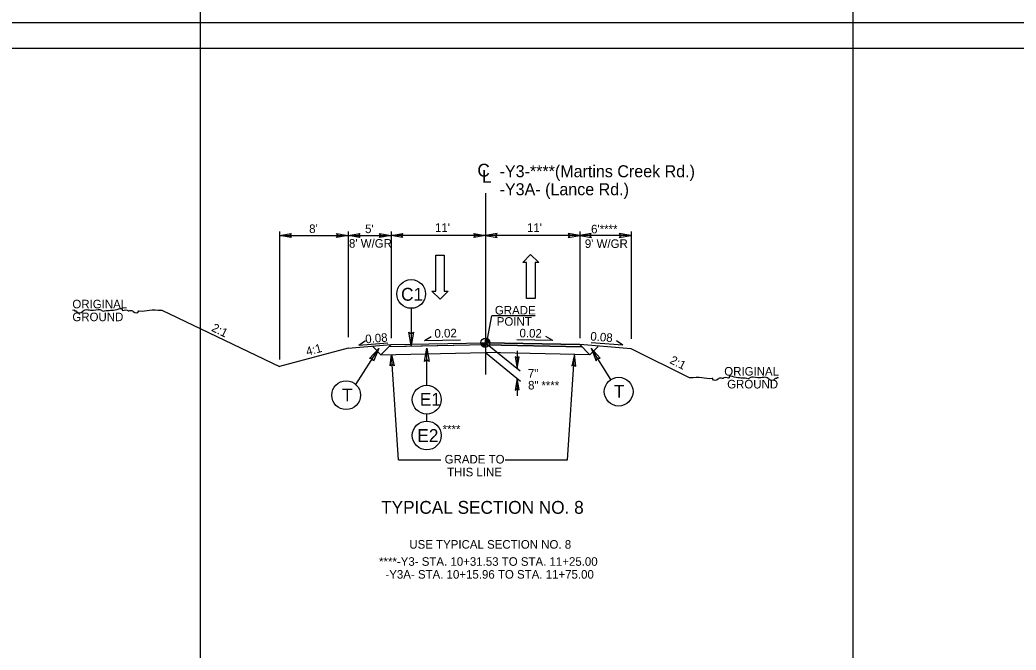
# Model space of a CAD drawing. Extents: x 18938 to 19565, y 6931 to 7973.
# Drawn here: x 19230.5 to 19346.7, y 7445.2 to 7518.7 of the extents above; entities that cross this region are included whole.
import ezdxf

# ---------------------------------------------------------------- set-up
doc = ezdxf.new("R2010")
doc.units = 0
for name, color, linetype in [('Old_Level_11', 7, 'Continuous'), ('Old_Level_2', 7, 'Continuous'), ('Old_Level_3', 7, 'Continuous'), ('Prop Dimension', 7, 'Continuous'), ('Prop Pavement Schedule Description CELL', 7, 'Continuous'), ('Prop Shade Medium', 7, 'Continuous'), ('Prop Terminator CELL', 7, 'Continuous'), ('Sheet Data Field CELL', 7, 'Continuous'), ('Sheet Plot Border Outside CELL', 7, 'Continuous'), ('Sheet Typical CELL', 7, 'Continuous'), ('Typical Curb CELL', 7, 'Continuous'), ('Typical Detail Wedge1 CELL', 7, 'Continuous'), ('Typical Detail Wedge2 CELL', 7, 'Continuous'), ('Typical Detail Wedge3 CELL', 7, 'Continuous'), ('Typical Guardrail CELL', 7, 'Continuous'), ('Typical Hinge Slope Arterial CELL', 7, 'Continuous'), ('Typical Pavement Slope Information CELL', 7, 'Continuous'), ('Typical Shoulder Slope Information CELL', 7, 'Continuous'), ('Typical Terminator CELL', 7, 'Continuous'), ('Typical Text General CELL', 7, 'Continuous'), ('Typical Text Grade Point CELL', 7, 'Continuous'), ('Typical Text ID Circle CELL', 7, 'Continuous'), ('Typical Text Label CELL', 7, 'Continuous')]:
    doc.layers.add(name, color=color, linetype=linetype)

msp = doc.modelspace()

# ---------------------------------------------------------------- linework, layer by layer
at = {"layer": 'Old_Level_3'}
msp.add_line((19268.8, 7493.58), (19273.8, 7493.58), dxfattribs=at)
at = {"layer": 'Prop Dimension'}
msp.add_lwpolyline([(19155.17, 7371.98), (19382.43, 7371.98), (19382.43, 7518.41), (19155.17, 7518.41)], close=True, dxfattribs=at)
at = {"layer": 'Prop Pavement Schedule Description CELL'}
for p, q in [((19268.8, 7480.45), (19273.8, 7480.85)), ((19272.61, 7479.66), (19271.63, 7480.65)), ((19272.61, 7479.66), (19273.8, 7480.85)), ((19284.8, 7480.82), (19273.55, 7480.6)), ((19273.8, 7480.85), (19284.8, 7481.07)), ((19295.8, 7480.85), (19284.8, 7481.07)), ((19284.8, 7480.82), (19296.06, 7480.6)), ((19301.8, 7480.37), (19295.8, 7480.85)), ((19296.99, 7479.66), (19295.8, 7480.85)), ((19296.99, 7479.66), (19297.95, 7480.62)), ((19308.6, 7476.97), (19301.8, 7480.37)), ((19272.61, 7479.66), (19284.8, 7479.91)), ((19277.3, 7479.76), (19277.3, 7479.76)), ((19296.99, 7479.66), (19284.8, 7479.91)), ((19292.3, 7479.76), (19292.3, 7479.76))]:
    msp.add_line(p, q, dxfattribs=at)
at = {"layer": 'Prop Shade Medium'}
for p in [(19247.07, 7484.87), (19268.8, 7480.45)]:
    msp.add_line(p, (19260.8, 7478.3), dxfattribs=at)
at = {"layer": 'Sheet Data Field CELL'}
for points in [[(19262.15, 7493.34), (19260.8, 7493.58), (19262.16, 7493.82), (19261.99, 7493.58)], [(19267.45, 7493.81), (19268.8, 7493.58), (19267.44, 7493.34), (19267.62, 7493.58)], [(19270.15, 7493.34), (19268.8, 7493.58), (19270.16, 7493.82), (19269.99, 7493.58)], [(19272.45, 7493.81), (19273.8, 7493.58), (19272.44, 7493.34), (19272.62, 7493.58)], [(19275.15, 7493.34), (19273.8, 7493.58), (19275.16, 7493.82), (19274.99, 7493.58)], [(19283.47, 7493.81), (19284.82, 7493.58), (19283.46, 7493.34), (19283.63, 7493.58)], [(19286.17, 7493.81), (19284.82, 7493.58), (19286.17, 7493.34), (19286, 7493.58)], [(19294.45, 7493.34), (19295.8, 7493.58), (19294.44, 7493.82), (19294.62, 7493.58)], [(19297.15, 7493.81), (19295.8, 7493.58), (19297.16, 7493.34), (19296.99, 7493.58)], [(19300.42, 7493.34), (19301.77, 7493.58), (19300.41, 7493.82), (19300.59, 7493.58)], [(19273.69, 7478.35), (19273.84, 7479.71), (19274.17, 7478.37), (19273.91, 7478.53)], [(19288.28, 7479.42), (19288.51, 7478.07), (19288.75, 7479.43), (19288.51, 7479.25)], [(19295.36, 7478.32), (19295.21, 7479.69), (19294.88, 7478.35), (19295.13, 7478.5)], [(19288.74, 7475.55), (19288.51, 7476.9), (19288.27, 7475.54), (19288.51, 7475.72)]]:
    msp.add_lwpolyline(points, close=True, dxfattribs=at)
at = {"layer": 'Sheet Typical CELL'}
for p, q in [((19260.8, 7494.04), (19260.8, 7479.11)), ((19268.8, 7494.04), (19268.8, 7481.7)), ((19273.8, 7494.04), (19273.8, 7481.59)), ((19295.8, 7494.04), (19295.8, 7481.59)), ((19301.8, 7494.04), (19301.8, 7481.52)), ((19260.8, 7493.58), (19268.8, 7493.58)), ((19295.8, 7493.58), (19273.8, 7493.58)), ((19301.77, 7493.58), (19295.8, 7493.58)), ((19284.8, 7481.07), (19288.86, 7477.79)), ((19288.51, 7480.11), (19288.51, 7478.07)), ((19274.65, 7467.4), (19273.84, 7479.71)), ((19284.8, 7479.91), (19288.91, 7476.58)), ((19294.39, 7467.4), (19295.21, 7479.69)), ((19288.51, 7476.9), (19288.51, 7474.88)), ((19274.65, 7467.4), (19279.61, 7467.4)), ((19287.09, 7467.4), (19294.39, 7467.4))]:
    msp.add_line(p, q, dxfattribs=at)
at = {"layer": 'Typical Curb CELL'}
for points in [[(19236.7, 7484.87), (19236.88, 7484.87), (19236.88, 7484.79), (19237.05, 7484.79), (19237.13, 7484.7), (19237.82, 7484.7), (19237.9, 7484.79), (19239.1, 7484.87), (19240.04, 7484.87), (19240.13, 7484.79), (19240.39, 7484.79), (19241.84, 7484.96), (19242.44, 7484.96), (19242.44, 7484.87), (19243.04, 7484.87), (19243.13, 7484.79), (19243.21, 7484.79), (19243.64, 7484.79), (19243.73, 7484.7), (19244.33, 7484.7), (19244.33, 7484.79), (19244.41, 7484.79), (19245.61, 7484.87), (19246.98, 7484.87), (19247.07, 7484.87)], [(19318.97, 7476.97), (19318.8, 7476.97), (19318.8, 7476.89), (19318.62, 7476.89), (19318.54, 7476.8), (19317.85, 7476.8), (19317.77, 7476.89), (19316.57, 7476.97), (19315.63, 7476.97), (19315.54, 7476.89), (19315.28, 7476.89), (19313.83, 7477.06), (19313.23, 7477.06), (19313.23, 7476.97), (19312.63, 7476.97), (19312.54, 7476.89), (19312.46, 7476.89), (19312.03, 7476.89), (19311.94, 7476.8), (19311.34, 7476.8), (19311.34, 7476.89), (19311.26, 7476.89), (19310.06, 7476.97), (19308.69, 7476.97), (19308.6, 7476.97)]]:
    msp.add_spline(points, degree=3, dxfattribs=at)
at = {"layer": 'Typical Detail Wedge1 CELL'}
for p, q in [((19284.8, 7481.07), (19284.8, 7481.58)), ((19284.29, 7481.07), (19284.8, 7481.07)), ((19285.31, 7481.07), (19284.8, 7481.07)), ((19284.8, 7480.56), (19284.8, 7481.07)), ((19284.8, 7481.07), (19284.8, 7480.56))]:
    msp.add_line(p, q, dxfattribs=at)
for points in [[(19284.81, 7481.58), (19284.81, 7481.58), (19284.81, 7481.07)], [(19284.82, 7481.58), (19284.82, 7481.07)], [(19284.83, 7481.58), (19284.83, 7481.07)], [(19284.84, 7481.58), (19284.84, 7481.07)], [(19284.85, 7481.58), (19284.85, 7481.07)], [(19284.86, 7481.58), (19284.86, 7481.07)], [(19284.87, 7481.58), (19284.87, 7481.07)], [(19284.88, 7481.58), (19284.88, 7481.07)], [(19284.89, 7481.58), (19284.89, 7481.07)], [(19284.9, 7481.57), (19284.9, 7481.07)], [(19284.91, 7481.57), (19284.91, 7481.07)], [(19284.92, 7481.57), (19284.92, 7481.07)], [(19284.93, 7481.57), (19284.93, 7481.07)], [(19284.94, 7481.56), (19284.94, 7481.07)], [(19284.95, 7481.56), (19284.95, 7481.07)], [(19284.96, 7481.56), (19284.96, 7481.07)], [(19284.97, 7481.56), (19284.97, 7481.07)], [(19284.98, 7481.55), (19284.98, 7481.07)], [(19284.99, 7481.55), (19284.99, 7481.07)], [(19285, 7481.54), (19285, 7481.07)], [(19285.01, 7481.54), (19285.01, 7481.07)], [(19285.02, 7481.53), (19285.02, 7481.07)], [(19285.03, 7481.53), (19285.03, 7481.07)], [(19285.04, 7481.52), (19285.04, 7481.07)], [(19285.05, 7481.52), (19285.05, 7481.07)], [(19285.06, 7481.51), (19285.06, 7481.07)], [(19285.07, 7481.51), (19285.07, 7481.07)], [(19285.08, 7481.5), (19285.08, 7481.07)], [(19285.09, 7481.49), (19285.09, 7481.07)], [(19285.1, 7481.49), (19285.1, 7481.07)], [(19285.11, 7481.48), (19285.11, 7481.07)], [(19285.12, 7481.47), (19285.12, 7481.07)], [(19285.13, 7481.46), (19285.13, 7481.07)], [(19285.15, 7481.45), (19285.14, 7481.07)], [(19285.16, 7481.44), (19285.16, 7481.07)], [(19285.17, 7481.43), (19285.17, 7481.07)], [(19285.18, 7481.42), (19285.18, 7481.07)], [(19285.19, 7481.41), (19285.19, 7481.07)], [(19285.2, 7481.4), (19285.2, 7481.07)], [(19285.21, 7481.39), (19285.21, 7481.07)], [(19285.22, 7481.37), (19285.22, 7481.07)], [(19285.23, 7481.36), (19285.23, 7481.07)], [(19285.24, 7481.34), (19285.24, 7481.07)], [(19285.25, 7481.32), (19285.25, 7481.07)], [(19285.26, 7481.31), (19285.26, 7481.07)], [(19285.27, 7481.28), (19285.27, 7481.07)], [(19285.28, 7481.26), (19285.28, 7481.07)], [(19285.29, 7481.23), (19285.29, 7481.07)], [(19285.3, 7481.2), (19285.3, 7481.07)], [(19284.29, 7481.07), (19284.29, 7481.02)], [(19284.3, 7481.07), (19284.3, 7480.96)], [(19284.31, 7481.07), (19284.31, 7480.92)], [(19284.32, 7481.07), (19284.32, 7480.89)], [(19284.33, 7481.07), (19284.33, 7480.86)], [(19284.34, 7481.07), (19284.34, 7480.84)], [(19284.35, 7481.07), (19284.35, 7480.82)], [(19284.36, 7481.07), (19284.36, 7480.81)], [(19284.38, 7481.07), (19284.38, 7480.79)], [(19284.39, 7481.07), (19284.39, 7480.77)], [(19284.4, 7481.07), (19284.4, 7480.76)], [(19284.41, 7481.07), (19284.41, 7480.75)], [(19284.42, 7481.07), (19284.42, 7480.74)], [(19284.43, 7481.07), (19284.43, 7480.72)], [(19284.44, 7481.07), (19284.44, 7480.71)], [(19284.45, 7481.07), (19284.45, 7480.7)], [(19284.46, 7481.07), (19284.46, 7480.69)], [(19284.47, 7481.07), (19284.47, 7480.68)], [(19284.48, 7481.07), (19284.48, 7480.68)], [(19284.49, 7481.07), (19284.49, 7480.67)], [(19284.5, 7481.07), (19284.5, 7480.66)], [(19284.51, 7481.07), (19284.51, 7480.65)], [(19284.52, 7481.07), (19284.52, 7480.65)], [(19284.53, 7481.07), (19284.53, 7480.64)], [(19284.54, 7481.07), (19284.54, 7480.63)], [(19284.55, 7481.07), (19284.55, 7480.63)], [(19284.56, 7481.07), (19284.56, 7480.62)], [(19284.57, 7481.07), (19284.57, 7480.62)], [(19284.58, 7481.07), (19284.58, 7480.61)], [(19284.59, 7481.07), (19284.59, 7480.61)], [(19284.6, 7481.07), (19284.6, 7480.6)], [(19284.61, 7481.07), (19284.61, 7480.6)], [(19284.62, 7481.07), (19284.62, 7480.59)], [(19284.63, 7481.07), (19284.63, 7480.59)], [(19284.64, 7481.07), (19284.64, 7480.59)], [(19284.65, 7481.07), (19284.65, 7480.58)], [(19284.66, 7481.07), (19284.66, 7480.58)], [(19284.67, 7481.07), (19284.67, 7480.58)], [(19284.68, 7481.07), (19284.68, 7480.57)], [(19284.69, 7481.07), (19284.69, 7480.57)], [(19284.7, 7481.07), (19284.7, 7480.57)], [(19284.71, 7481.07), (19284.71, 7480.57)], [(19284.72, 7481.07), (19284.72, 7480.57)], [(19284.73, 7481.07), (19284.73, 7480.56)], [(19284.74, 7481.07), (19284.74, 7480.56)], [(19284.75, 7481.07), (19284.75, 7480.56)], [(19284.76, 7481.07), (19284.76, 7480.56)], [(19284.77, 7481.07), (19284.77, 7480.56)], [(19284.78, 7481.07), (19284.78, 7480.56)], [(19284.79, 7481.07), (19284.79, 7480.56), (19284.79, 7480.56)], [(19285.31, 7481.14), (19285.31, 7481.07)]]:
    msp.add_lwpolyline(points, dxfattribs=at)
msp.add_circle((19284.8, 7481.07), 0.512, dxfattribs=at)
for start, end in [(359.9905, 89.9905), (179.9905, 269.9905)]:
    msp.add_arc((19284.8, 7481.07), 0.512, start, end, dxfattribs=at)
at = {"layer": 'Typical Detail Wedge3 CELL'}
for p, q in [((19279.01, 7487.09), (19279.01, 7491.29)), ((19279.01, 7491.29), (19280, 7491.29)), ((19280, 7491.29), (19280, 7487.09)), ((19289.15, 7490.42), (19290.08, 7491.36)), ((19290.08, 7491.36), (19291.04, 7490.42)), ((19289.6, 7490.42), (19289.15, 7490.42)), ((19289.6, 7486.22), (19289.6, 7490.42)), ((19291.04, 7490.42), (19290.59, 7490.42)), ((19290.59, 7490.42), (19290.59, 7486.22)), ((19279.52, 7486.15), (19278.56, 7487.09)), ((19278.56, 7487.09), (19279.01, 7487.09)), ((19280.45, 7487.09), (19279.52, 7486.15)), ((19280, 7487.09), (19280.45, 7487.09)), ((19290.59, 7486.22), (19289.6, 7486.22))]:
    msp.add_line(p, q, dxfattribs=at)
at = {"layer": 'Typical Guardrail CELL'}
for p, q in [((19327.66, 7635.75), (19327.66, 7292.69)), ((19251.53, 7635.46), (19251.53, 7289.25))]:
    msp.add_line(p, q, dxfattribs=at)
at = {"layer": 'Typical Hinge Slope Arterial CELL'}
for p, q in [((19273.55, 7480.6), (19273.8, 7480.85)), ((19275.55, 7480.64), (19273.55, 7480.6)), ((19273.8, 7480.85), (19284.8, 7481.07)), ((19284.8, 7480.82), (19275.55, 7480.64)), ((19275.55, 7480.64), (19275.55, 7480.64)), ((19284.8, 7481.07), (19295.8, 7480.85)), ((19296.06, 7480.6), (19284.8, 7480.82)), ((19295.8, 7480.85), (19296.06, 7480.6))]:
    msp.add_line(p, q, dxfattribs=at)
at = {"layer": 'Typical Pavement Slope Information CELL'}
msp.add_lwpolyline([(19380.14, 7515.4), (19177.64, 7515.4), (19177.64, 7374.99), (19380.14, 7374.99)], close=True, dxfattribs=at)
at = {"layer": 'Typical Terminator CELL'}
for p, q in [((19276.15, 7485.08), (19276.15, 7480.75)), ((19269.69, 7476.18), (19272.36, 7480.38)), ((19277.96, 7476.1), (19277.96, 7480.43)), ((19299.44, 7476.77), (19297.12, 7480.42)), ((19277.96, 7471.92), (19277.96, 7472.75))]:
    msp.add_line(p, q, dxfattribs=at)
for centre in [(19276.15, 7486.76), (19268.56, 7474.94), (19300.34, 7475.36), (19277.96, 7474.42), (19277.96, 7470.24)]:
    msp.add_circle(centre, 1.68, dxfattribs=at)
at = {"layer": 'Typical Text General CELL'}
for points in [[(19276.41, 7482.3), (19276.15, 7480.75), (19275.87, 7482.31), (19276.15, 7482.11)], [(19271.3, 7479.21), (19272.36, 7480.38), (19271.75, 7478.91), (19271.63, 7479.23)], [(19277.69, 7478.88), (19277.96, 7480.43), (19278.24, 7478.87), (19277.96, 7479.07)], [(19298.18, 7479.26), (19297.12, 7480.42), (19297.72, 7478.96), (19297.85, 7479.28)]]:
    msp.add_lwpolyline(points, close=True, dxfattribs=at)
at = {"layer": 'Typical Text Grade Point CELL'}
for p, q in [((19270.05, 7480.8), (19270.8, 7481.32)), ((19277.71, 7481.31), (19278.49, 7481.79)), ((19277.71, 7481.31), (19281.89, 7481.4)), ((19292.65, 7481.31), (19288.46, 7481.4)), ((19292.65, 7481.31), (19291.87, 7481.79)), ((19300.83, 7480.77), (19300.08, 7481.29)), ((19270.05, 7480.8), (19273.43, 7481.07)), ((19300.83, 7480.77), (19297.13, 7481.07))]:
    msp.add_line(p, q, dxfattribs=at)
at = {"layer": 'Typical Text ID Circle CELL'}
for p, q in [((19284.8, 7498.51), (19284.8, 7493.58)), ((19284.8, 7493.58), (19284.8, 7477.34)), ((19285.05, 7481.52), (19285.55, 7484.19)), ((19290.62, 7484.19), (19285.55, 7484.19))]:
    msp.add_line(p, q, dxfattribs=at)

# ---------------------------------------------------------------- texts
at = {"layer": 'Old_Level_11'}
for s, height, p in [('TYPICAL SECTION NO. 8', 1.5, (19272.64, 7461.1)), ('USE TYPICAL SECTION NO. 8', 1, (19275.93, 7457.03))]:
    msp.add_text(s, height=height, dxfattribs=at).set_placement(p)
at = {"layer": 'Old_Level_2'}
for s, p in [('ORIGINAL', (19236.63, 7485.08)), ('GROUND', (19236.63, 7483.58))]:
    msp.add_text(s, height=1, rotation=360, dxfattribs=at).set_placement(p)
for s, p in [('ORIGINAL', (19312.66, 7477.23)), ('GROUND', (19313, 7475.73))]:
    msp.add_text(s, height=1, dxfattribs=at).set_placement(p)
at = {"layer": 'Prop Terminator CELL'}
for s, p in [('C1', (19274.97, 7485.97)), ('T', (19299.8, 7474.64)), ('E1', (19277.15, 7473.71)), ('E2', (19276.87, 7469.48))]:
    msp.add_text(s, height=1.5, dxfattribs=at).set_placement(p)
msp.add_text('T', height=1.5, rotation=360, dxfattribs=at).set_placement((19268.09, 7474.22))
at = {"layer": 'Sheet Plot Border Outside CELL'}
for s, p in [('GRADE', (19285.91, 7484.36)), ('POINT', (19286.13, 7483.05))]:
    msp.add_text(s, height=1, rotation=0, dxfattribs=at).set_placement(p)
at = {"layer": 'Sheet Typical CELL'}
for p in [(19291.33, 7475.59), (19279.81, 7470.48)]:
    msp.add_text('****', height=1, dxfattribs=at).set_placement(p)
at = {"layer": 'Typical Detail Wedge2 CELL'}
for s, p in [("8'", (19264.25, 7493.87)), ("5'", (19270.77, 7493.86)), ("11'", (19278.92, 7494)), ("11'", (19289.65, 7494)), ("6'****", (19297.13, 7493.83)), ("8' W/GR", (19268.89, 7492.16)), ("9' W/GR", (19296.4, 7492.13)), ('7"', (19289.76, 7476.98)), ('8"', (19289.78, 7475.61)), ('GRADE TO', (19280.05, 7466.97)), ('THIS LINE', (19280.34, 7465.47)), ('****-Y3- STA. 10+31.53 TO STA. 11+25.00', (19272.4, 7455.03)), ('  -Y3A- STA. 10+15.96 TO STA. 11+75.00 ', (19272.4, 7453.53))]:
    msp.add_text(s, height=1, dxfattribs=at).set_placement(p)
at = {"layer": 'Typical Shoulder Slope Information CELL'}
for s, rotation, p in [('2:1', 333.4349, (19252.78, 7482.49)), ('4:1', 15.1346, (19264.02, 7479.53)), ('2:1', 333.4349, (19306.22, 7478.71))]:
    msp.add_text(s, height=1, rotation=rotation, dxfattribs=at).set_placement(p)
at = {"layer": 'Typical Text Grade Point CELL'}
for s, rotation, p in [('0.02', 1.1457, (19278.87, 7481.65)), ('0.02', 358.8543, (19288.77, 7481.7)), ('0.08', 355.4262, (19297.01, 7481.34)), ('0.08', 4.5738, (19270.83, 7480.99))]:
    msp.add_text(s, height=1, rotation=rotation, dxfattribs=at).set_placement(p)
at = {"layer": 'Typical Text Label CELL'}
for s, height, p in [('C', 1.5, (19283.87, 7500.45)), ('L', 1.5, (19284.39, 7499.74)), ('-Y3-****(Martins Creek Rd.) ', 1.4, (19286.46, 7500.38)), ('-Y3A- (Lance Rd.)', 1.4, (19286.46, 7498.28))]:
    msp.add_text(s, height=height, dxfattribs=at).set_placement(p)

doc.saveas('drawing.dxf')
